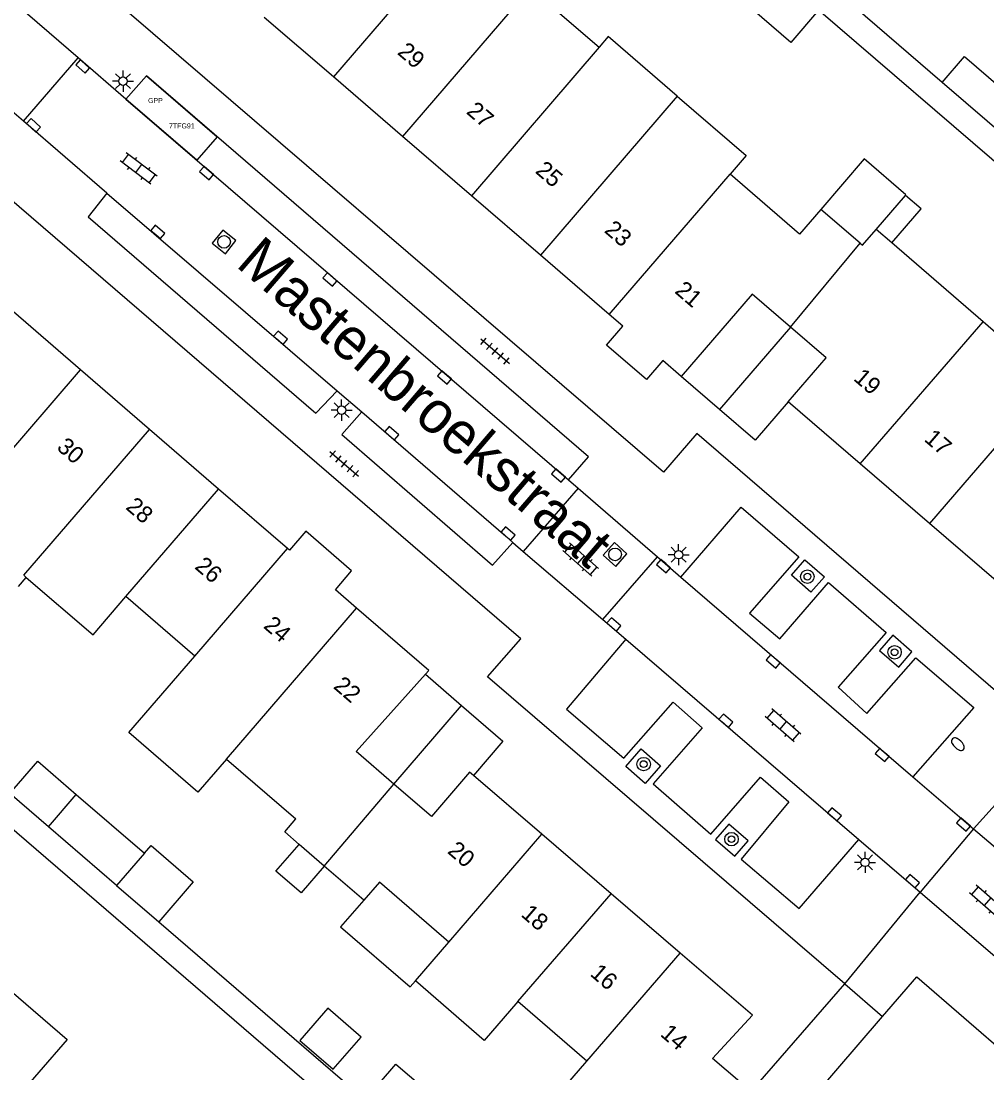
# Model space of a CAD drawing. Extents: x 124000 to 128010, y 398999 to 403000.
# Drawn here: x 127215.4 to 127272.7, y 400190.9 to 400253.3 of the extents above; entities that cross this region are included whole.
import ezdxf

# ---------------------------------------------------------------- set-up
doc = ezdxf.new("R2010")
doc.units = 0
for name, color, linetype in [('bp-anno-kenteken', 7, 'Continuous'), ('bp-grn-parkeervak', 7, 'Continuous'), ('gg-afsc-erfafscheiding', 7, 'Continuous'), ('gg-afsc-hekwerk', 7, 'Continuous'), ('gg-afsc-muur', 7, 'Continuous'), ('gg-anno-huisnummerreeks BGT', 7, 'Continuous'), ('gg-anno-openbare ruimte label', 7, 'Continuous'), ('gg-bbg-gedigitaliseerde bebouwing', 7, 'Continuous'), ('gg-bbg-gedigitaliseerde bijgebouw', 7, 'Continuous'), ('gg-bbg-hoofdgebouw', 7, 'Continuous'), ('gg-bbg-luifel en loopbrug', 7, 'Continuous'), ('gg-bbg-tussenscheiding', 7, 'Continuous'), ('gg-knt-verharding', 7, 'Continuous'), ('gg-knt-verharding nz', 7, 'Continuous'), ('gt-grn-weggrens', 7, 'Continuous'), ('gt-symb-boom', 7, 'Continuous'), ('gt-symb-brandkraan', 7, 'Continuous'), ('gt-symb-klinker verharding', 7, 'Continuous'), ('gt-symb-kolk', 7, 'Continuous'), ('gt-symb-lichtmast', 7, 'Continuous'), ('gt-symb-rioolschacht', 7, 'Continuous'), ('gt-symb-tegel verharding', 7, 'Continuous'), ('kenmerkpunt gehandicapten parkeerplaats', 7, 'Continuous')]:
    doc.layers.add(name, color=color, linetype=linetype)

# ---------------------------------------------------------------- blocks, each defined once
blk = doc.blocks.new('gt0-KOLK')
at = {"layer": 'gt-symb-kolk'}
blk.add_lwpolyline([(0, 0), (0.375, 0), (0.375, 0.4), (-0.375, 0.4), (-0.375, 0), (0, 0)], dxfattribs=at)
blk = doc.blocks.new('gt0-KL1')
at = {"layer": 'gt-symb-klinker verharding'}
for p, q in [((-1.15, 0.3), (1.15, 0.3)), ((-1, -0.3), (-1, 0.3)), ((-0.5, 0.3), (-0.5, 0.45)), ((0, -0.3), (0, 0.3)), ((0.5, 0.3), (0.5, 0.45)), ((1, -0.3), (1, 0.3)), ((-1.15, -0.3), (1.15, -0.3)), ((-0.5, -0.45), (-0.5, -0.3)), ((0.5, -0.45), (0.5, -0.3))]:
    blk.add_line(p, q, dxfattribs=at)
blk = doc.blocks.new('gt0-RS')
at = {"layer": 'gt-symb-rioolschacht'}
blk.add_lwpolyline([(-0.5, -0.5), (0.5, -0.5), (0.5, 0.5), (-0.5, 0.5)], close=True, dxfattribs=at)
blk.add_circle((0, 0), 0.375, dxfattribs=at)
blk = doc.blocks.new('gt0-LMAST')
at = {"layer": 'gt-symb-lichtmast'}
for p, q in [((-0.182, 0.173), (-0.447, 0.438)), ((-0.005, 0.246), (-0.005, 0.621)), ((0.172, 0.173), (0.437, 0.438)), ((-0.255, -0.004), (-0.63, -0.004)), ((-0.182, -0.181), (-0.447, -0.446)), ((-0.005, -0.254), (-0.005, -0.629)), ((0.437, -0.446), (0.172, -0.181)), ((0.245, -0.004), (0.62, -0.004))]:
    blk.add_line(p, q, dxfattribs=at)
blk.add_circle((-0.005, -0.004), 0.25, dxfattribs=at)
blk = doc.blocks.new('gt0-TEG1')
at = {"layer": 'gt-symb-tegel verharding'}
for p, q in [((-1.125, 0), (1.125, 0)), ((-0.9, -0.25), (-0.9, 0.25)), ((-0.45, -0.25), (-0.45, 0.25)), ((0, -0.25), (0, 0.25)), ((0.45, -0.25), (0.45, 0.25)), ((0.9, -0.25), (0.9, 0.25))]:
    blk.add_line(p, q, dxfattribs=at)
blk = doc.blocks.new('gt0-BOOM')
at = {"layer": 'gt-symb-boom'}
for radius in [0.4, 0.2]:
    blk.add_circle((0, 0), radius, dxfattribs=at)
blk = doc.blocks.new('gt0-BR')
at = {"layer": 'gt-symb-brandkraan'}
for centre, radius, start, end in [((-0.244, 0), 0.206, 107.56694, 252.43307), ((0.599, -2.664), 3, 106.89205, 107.56694), ((0, -0.691), 0.938, 73.10799, 106.89205), ((-0.599, -2.664), 3, 72.43309, 73.10799), ((0.244, 0), 0.206, 287.56695, 72.43309), ((0.599, 2.664), 3, 252.43307, 253.10797), ((0, 0.691), 0.938, 253.10797, 286.89206), ((-0.599, 2.664), 3, 286.89206, 287.56695)]:
    blk.add_arc(centre, radius, start, end, dxfattribs=at)

msp = doc.modelspace()

# ---------------------------------------------------------------- linework, layer by layer
at = {"layer": 'bp-grn-parkeervak'}
msp.add_lwpolyline([(127226.992, 400246.444), (127225.793, 400245.053), (127221.585, 400248.672), (127222.805, 400250.055), (127226.992, 400246.444)], dxfattribs=at)
at = {"layer": 'gg-afsc-erfafscheiding'}
for p, q in [((127270.006, 400249.672), (127254.809, 400262.774)), ((127277.359, 400241.324), (127262.673, 400253.952))]:
    msp.add_line(p, q, dxfattribs=at)
at = {"layer": 'gg-afsc-hekwerk'}
for p, q in [((127266.467, 400194.239), (127268.503, 400196.598)), ((127260.937, 400187.832), (127266.467, 400194.239))]:
    msp.add_line(p, q, dxfattribs=at)
at = {"layer": 'gg-afsc-muur'}
for p, q in [((127203.072, 400215.528), (127236.329, 400186.878)), ((127223.532, 400199.86), (127235.78, 400189.305))]:
    msp.add_line(p, q, dxfattribs=at)
at = {"layer": 'gg-bbg-gedigitaliseerde bebouwing'}
for p, q in [((127245.57, 400255.278), (127249.655, 400251.765)), ((127261.539, 400240.657), (127257.423, 400244.224)), ((127262.807, 400242.131), (127261.539, 400240.657)), ((127265.142, 400240.122), (127262.807, 400242.131)), ((127267.018, 400240.149), (127266.094, 400240.95)), ((127272.429, 400235.46), (127267.018, 400240.149)), ((127276.515, 400231.925), (127272.429, 400235.46)), ((127215.213, 400219.751), (127215.674, 400220.287)), ((127225.675, 400215.63), (127221.588, 400219.158)), ((127227.548, 400209.521), (127231.666, 400205.966)), ((127235.697, 400201.147), (127233.349, 400203.17)), ((127238.754, 400196.36), (127240.748, 400198.661)), ((127248.928, 400191.596), (127244.842, 400195.125))]:
    msp.add_line(p, q, dxfattribs=at)
for points in [[(127254.293, 400248.859), (127250.19, 400252.387), (127249.655, 400251.765)], [(127254.293, 400248.859), (127258.384, 400245.342), (127257.423, 400244.224)], [(127265.142, 400240.122), (127265.278, 400240.004), (127266.094, 400240.95)], [(127215.674, 400220.287), (127219.632, 400216.883), (127221.588, 400219.158)], [(127227.548, 400209.521), (127225.85, 400207.554), (127221.755, 400211.089), (127225.675, 400215.63)], [(127231.855, 400204.458), (127231.001, 400205.194), (127231.666, 400205.966)], [(127240.748, 400198.661), (127236.624, 400202.223), (127235.697, 400201.147)], [(127213.183, 400197.114), (127218.094, 400192.878), (127214.744, 400188.997)], [(127244.842, 400195.125), (127242.842, 400192.817), (127238.754, 400196.36)], [(127253.783, 400184.135), (127247.308, 400189.717), (127248.928, 400191.596)]]:
    msp.add_lwpolyline(points, dxfattribs=at)
at = {"layer": 'gg-bbg-gedigitaliseerde bijgebouw'}
for p, q in [((127274.129, 400246.116), (127270.006, 400249.672)), ((127216.989, 400205.499), (127214.695, 400207.478)), ((127218.641, 400207.425), (127222.69, 400203.937)), ((127221.033, 400202.013), (127216.989, 400205.499)), ((127222.69, 400203.937), (127221.033, 400202.013))]:
    msp.add_line(p, q, dxfattribs=at)
for points in [[(127262.673, 400253.952), (127261.023, 400252.039), (127258.729, 400254.014)], [(127270.006, 400249.672), (127271.331, 400251.209), (127275.455, 400247.654)], [(127214.695, 400207.478), (127216.35, 400209.4), (127218.641, 400207.425)], [(127233.349, 400203.17), (127231.978, 400201.579), (127230.484, 400202.867), (127231.855, 400204.458)], [(127231.906, 400192.817), (127233.883, 400191.111), (127235.532, 400193.022), (127233.555, 400194.728), (127231.906, 400192.817)]]:
    msp.add_lwpolyline(points, dxfattribs=at)
at = {"layer": 'gg-bbg-hoofdgebouw'}
for p, q in [((127233.892, 400249.992), (127229.794, 400253.521)), ((127237.99, 400246.463), (127233.892, 400249.992)), ((127242.074, 400242.947), (127237.99, 400246.463)), ((127246.17, 400239.419), (127242.074, 400242.947)), ((127250.26, 400235.897), (127246.17, 400239.419)), ((127222.983, 400229.078), (127218.895, 400232.607)), ((127265.144, 400227.032), (127260.863, 400230.713)), ((127227.085, 400225.537), (127222.983, 400229.078)), ((127269.246, 400223.505), (127265.144, 400227.032)), ((127231.172, 400222.009), (127227.085, 400225.537)), ((127273.348, 400219.978), (127269.246, 400223.505)), ((127231.289, 400221.908), (127231.172, 400222.009)), ((127235.267, 400218.474), (127234.012, 400219.558)), ((127246.258, 400205.054), (127242.193, 400208.547)), ((127250.361, 400201.528), (127246.258, 400205.054)), ((127254.456, 400198.009), (127250.361, 400201.528))]:
    msp.add_line(p, q, dxfattribs=at)
for points in [[(127261.005, 400235.154), (127258.73, 400237.11), (127254.527, 400232.223)], [(127218.895, 400232.607), (127214.61, 400236.306), (127214.407, 400236.07)], [(127254.527, 400232.223), (127253.436, 400233.163), (127252.463, 400232.034), (127250.083, 400234.083), (127251.056, 400235.212), (127250.26, 400235.897)], [(127260.863, 400230.713), (127263.119, 400233.336), (127261.005, 400235.154)], [(127234.012, 400219.558), (127234.97, 400220.696), (127232.266, 400223.039), (127231.289, 400221.908)], [(127239.346, 400214.556), (127239.546, 400214.78), (127235.267, 400218.474)], [(127237.477, 400208.036), (127235.239, 400209.958), (127239.346, 400214.556)], [(127242.193, 400208.547), (127241.965, 400208.743), (127239.71, 400206.119), (127237.477, 400208.036)], [(127258.668, 400189.787), (127256.389, 400191.75), (127258.746, 400194.322), (127254.456, 400198.009)]]:
    msp.add_lwpolyline(points, dxfattribs=at)
at = {"layer": 'gg-bbg-luifel en loopbrug'}
for p, q in [((127266.094, 400240.95), (127267.836, 400242.968)), ((127261.005, 400235.154), (127256.802, 400230.266)), ((127256.802, 400230.266), (127254.527, 400232.223)), ((127239.346, 400214.556), (127241.5, 400212.696)), ((127237.477, 400208.036), (127241.5, 400212.696)), ((127221.033, 400202.013), (127223.532, 400199.86))]:
    msp.add_line(p, q, dxfattribs=at)
for points in [[(127267.836, 400242.968), (127267.859, 400242.995), (127265.383, 400245.126), (127262.807, 400242.131)], [(127267.018, 400240.149), (127268.759, 400242.173), (127267.836, 400242.968)], [(127260.863, 400230.713), (127258.916, 400228.449), (127256.802, 400230.266)], [(127241.5, 400212.696), (127243.949, 400210.582), (127242.193, 400208.547)], [(127222.69, 400203.937), (127223.078, 400204.387), (127225.577, 400202.231), (127223.532, 400199.86)], [(127235.697, 400201.147), (127234.322, 400199.561), (127238.437, 400195.995), (127238.754, 400196.36)], [(127235.78, 400189.305), (127237.599, 400191.417), (127239.887, 400189.446), (127239.725, 400189.258)]]:
    msp.add_lwpolyline(points, dxfattribs=at)
at = {"layer": 'gg-bbg-tussenscheiding'}
for p, q in [((127241.483, 400258.818), (127233.892, 400249.992)), ((127245.57, 400255.278), (127237.99, 400246.463)), ((127249.655, 400251.765), (127242.074, 400242.947)), ((127254.293, 400248.859), (127246.17, 400239.419)), ((127250.26, 400235.897), (127257.423, 400244.224)), ((127261.005, 400235.154), (127265.142, 400240.122)), ((127265.144, 400227.032), (127272.429, 400235.46)), ((127210.957, 400223.41), (127218.895, 400232.607)), ((127276.515, 400231.925), (127269.246, 400223.505)), ((127221.588, 400219.158), (127227.085, 400225.537)), ((127225.675, 400215.63), (127231.172, 400222.009)), ((127227.548, 400209.521), (127235.267, 400218.474)), ((127216.989, 400205.499), (127218.641, 400207.425)), ((127233.349, 400203.17), (127237.477, 400208.036)), ((127240.748, 400198.661), (127246.258, 400205.054)), ((127233.349, 400203.17), (127231.855, 400204.458)), ((127244.842, 400195.125), (127250.361, 400201.528)), ((127248.928, 400191.596), (127254.456, 400198.009))]:
    msp.add_line(p, q, dxfattribs=at)
msp.add_lwpolyline([(127215.674, 400220.287), (127215.518, 400220.421), (127222.983, 400229.078)], dxfattribs=at)
at = {"layer": 'gg-knt-verharding'}
for p, q in [((127218.746, 400251.128), (127214.538, 400254.768)), ((127215.511, 400247.364), (127218.746, 400251.128)), ((127221.585, 400248.672), (127218.746, 400251.128)), ((127215.511, 400247.364), (127214.261, 400248.441)), ((127220.455, 400243.103), (127215.511, 400247.364)), ((127234.118, 400231.367), (127235.57, 400230.121)), ((127248.408, 400225.599), (127245.152, 400221.834)), ((127247.84, 400226.091), (127248.408, 400225.599)), ((127248.408, 400225.599), (127253.121, 400221.514)), ((127244.531, 400222.364), (127245.152, 400221.834)), ((127245.152, 400221.834), (127249.875, 400217.8)), ((127249.875, 400217.8), (127253.121, 400221.514)), ((127253.121, 400221.514), (127254.505, 400220.315)), ((127249.875, 400217.8), (127251.245, 400216.629)), ((127268.27, 400208.473), (127271.873, 400205.385)), ((127271.873, 400205.385), (127268.696, 400201.619)), ((127271.873, 400205.385), (127276.629, 400201.309)), ((127265.062, 400204.739), (127268.696, 400201.619)), ((127268.696, 400201.619), (127273.424, 400197.561)), ((127268.503, 400196.598), (127298.254, 400170.833)), ((127258.668, 400189.787), (127264.223, 400196.175))]:
    msp.add_line(p, q, dxfattribs=at)
for points in [[(127276.589, 400210.62), (127255.446, 400228.828), (127253.473, 400226.534), (127217.154, 400257.766)], [(127247.84, 400226.091), (127249.016, 400227.454), (127222.805, 400250.055), (127221.585, 400248.672)], [(127264.223, 400196.175), (127243.034, 400214.406), (127245.013, 400216.662), (127211.663, 400245.35)], [(127220.455, 400243.103), (127219.339, 400241.694), (127232.842, 400230.043), (127234.118, 400231.367)], [(127235.57, 400230.121), (127234.387, 400228.784), (127243.329, 400221.021), (127244.531, 400222.364)], [(127254.505, 400220.315), (127258.078, 400224.471), (127261.495, 400221.516), (127258.579, 400218.174), (127260.383, 400216.643), (127263.257, 400219.989), (127266.688, 400217.036), (127263.837, 400213.78), (127265.527, 400212.22), (127268.443, 400215.533), (127271.883, 400212.587), (127268.27, 400208.473)], [(127261.063, 400220.434), (127261.866, 400221.344), (127263.016, 400220.34), (127262.213, 400219.43), (127261.063, 400220.434)], [(127267.085, 400216.873), (127266.292, 400215.965), (127267.43, 400214.97), (127268.21, 400215.881), (127267.085, 400216.873)], [(127251.245, 400216.629), (127247.724, 400212.487), (127251.12, 400209.564), (127254.052, 400212.898), (127255.761, 400211.371), (127252.866, 400208.041), (127256.283, 400205.057), (127259.219, 400208.444), (127260.913, 400206.974), (127258.086, 400203.573), (127261.519, 400200.651), (127265.062, 400204.739)], [(127251.243, 400209.086), (127252.144, 400210.135), (127253.294, 400209.125), (127252.393, 400208.076), (127251.243, 400209.086)], [(127257.704, 400203.751), (127258.489, 400204.671), (127257.346, 400205.659), (127256.558, 400204.744), (127257.704, 400203.751)]]:
    msp.add_lwpolyline(points, dxfattribs=at)
at = {"layer": 'gg-knt-verharding nz'}
for p, q in [((127221.585, 400248.672), (127247.84, 400226.091)), ((127220.455, 400243.103), (127234.118, 400231.367)), ((127254.505, 400220.315), (127268.27, 400208.473)), ((127251.245, 400216.629), (127265.062, 400204.739))]:
    msp.add_line(p, q, dxfattribs=at)
msp.add_lwpolyline([(127235.57, 400230.121), (127244.127, 400222.75), (127244.531, 400222.364)], dxfattribs=at)
at = {"layer": 'gt-grn-weggrens'}
for p, q in [((127271.873, 400205.385), (127276.589, 400210.62)), ((127264.223, 400196.175), (127268.696, 400201.619)), ((127264.223, 400196.175), (127266.467, 400194.239))]:
    msp.add_line(p, q, dxfattribs=at)

# ---------------------------------------------------------------- block references
at = {"layer": 'gt-symb-boom'}
for p in [(127262.01, 400220.343), (127267.181, 400215.855), (127252.295, 400209.22), (127257.506, 400204.763)]:
    msp.add_blockref('gt0-BOOM', p, dxfattribs=at)
at = {"layer": 'gt-symb-brandkraan', "rotation": -43.94658952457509}
msp.add_blockref('gt0-BR', (127270.939, 400210.397), dxfattribs=at)
at = {"layer": 'gt-symb-klinker verharding'}
for p, rotation in [((127222.333, 400244.559), 142.96961039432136), ((127248.561, 400221.358), 138.9326436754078), ((127260.563, 400211.522), 138.9326436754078), ((127272.695, 400201.048), 138.9326436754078)]:
    msp.add_blockref('gt0-KL1', p, dxfattribs=dict(at, rotation=rotation))
at = {"layer": 'gt-symb-kolk'}
for p, rotation in [((127219.149, 400250.771), 139.09427390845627), ((127216.237, 400247.275), 137.63383016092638), ((127226.501, 400244.445), 139.29925519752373), ((127223.349, 400240.648), -40.29689620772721), ((127233.817, 400238.131), 139.2184328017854), ((127230.63, 400234.371), -40.78156719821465), ((127240.606, 400232.318), 139.4608482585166), ((127237.222, 400228.703), -40.61993954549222), ((127247.374, 400226.493), 139.29925519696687), ((127244.127, 400222.75), -40.781567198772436), ((127253.608, 400221.113), 139.21843280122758), ((127250.405, 400217.354), -40.458381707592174), ((127260.116, 400215.469), 139.17506471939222), ((127257.048, 400211.643), -40.700744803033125), ((127266.584, 400209.914), 139.33659613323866), ((127263.482, 400206.084), -40.82493528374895), ((127271.396, 400205.786), 139.2992551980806), ((127268.12, 400202.121), -40.539151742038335)]:
    msp.add_blockref('gt0-KOLK', p, dxfattribs=dict(at, rotation=rotation))
at = {"layer": 'gt-symb-lichtmast'}
for p in [(127221.416, 400249.747), (127234.382, 400230.224), (127254.377, 400221.649), (127265.435, 400203.388)]:
    msp.add_blockref('gt0-LMAST', p, dxfattribs=at)
at = {"layer": 'gt-symb-rioolschacht'}
for p, rotation in [((127227.409, 400240.209), -38.176537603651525), ((127250.6, 400221.66), -41.99999127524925)]:
    msp.add_blockref('gt0-RS', p, dxfattribs=dict(at, rotation=rotation))
at = {"layer": 'gt-symb-tegel verharding', "rotation": -40.781567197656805}
for p in [(127243.48, 400233.722), (127234.533, 400227.037)]:
    msp.add_blockref('gt0-TEG1', p, dxfattribs=at)

# ---------------------------------------------------------------- texts
at = {"layer": 'bp-anno-kenteken'}
msp.add_text('7TFG91', height=0.3, dxfattribs=at).set_placement((127224.143, 400246.94))
at = {"layer": 'gg-anno-huisnummerreeks BGT'}
for s, rotation, p in [('29', 319.3, (127237.633, 400251.389)), ('27', 319.3, (127241.723, 400247.867)), ('25', 319.3, (127245.814, 400244.345)), ('23', 319.3, (127249.907, 400240.82)), ('21', 319.3, (127254.088, 400237.219)), ('19', 319.3, (127264.694, 400232.035)), ('17', 319.3, (127268.886, 400228.431)), ('30', 319.2, (127217.423, 400227.932)), ('28', 319.2, (127221.518, 400224.397)), ('26', 319.2, (127225.613, 400220.863)), ('24', 319.2, (127229.691, 400217.344)), ('22', 319.2, (127233.839, 400213.762)), ('20', 319.3, (127240.603, 400203.981)), ('18', 319.3, (127244.966, 400200.232)), ('16', 319.3, (127249.065, 400196.709)), ('14', 319.3, (127253.23, 400193.13))]:
    msp.add_text(s, height=1, rotation=rotation, dxfattribs=at).set_placement(p)
at = {"layer": 'gg-anno-openbare ruimte label'}
msp.add_text('Mastenbroekstraat', height=2.5, rotation=319.3, dxfattribs=at).set_placement((127228.041, 400238.793))
at = {"layer": 'kenmerkpunt gehandicapten parkeerplaats'}
msp.add_text('GPP', height=0.3, dxfattribs=at).set_placement((127222.899, 400248.445))

doc.saveas('drawing.dxf')
